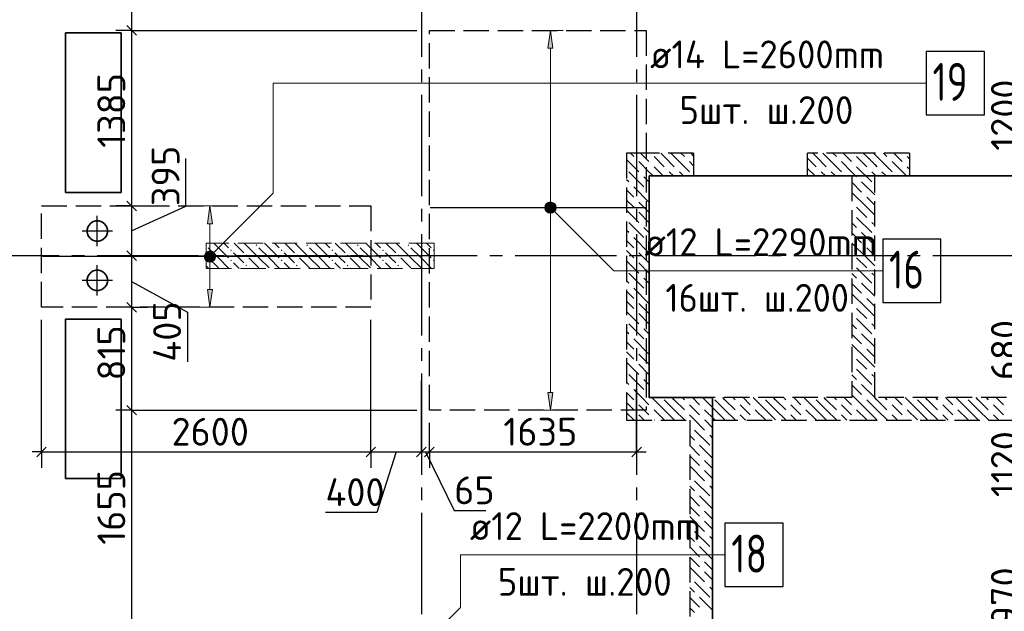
# Model space of a CAD drawing. Header units: millimetres. Extents: x 40580 to 1930067, y -240640 to 81020.
# Tile 272 of 656: x 770600 to 778377, y -196847 to -192174. Entities that reach past the tile are written whole.
import ezdxf

# ---------------------------------------------------------------- set-up
doc = ezdxf.new("R2010")
doc.units = ezdxf.units.MM
for name, pattern in [('______2', [270, 200, -70]), ('______5', [1100, 800, -100, 100, -100]), ('CENTER', [2, 1.25, -0.25, 0.25, -0.25])]:
    doc.linetypes.add(name, pattern=pattern)
for name, color, linetype, lineweight in [('Standard', 7, 'Continuous', 25), ('ДОП Верх по У', 7, 'Continuous', 25), ('ЖБ Перекрытие верхний уровень', 7, 'Continuous', 35), ('ОСИ', 7, 'CENTER', 15), ('Позиционная метка номер позиции', 7, 'Continuous', 13), ('Примечания', 7, 'Continuous', 13)]:
    doc.layers.add(name, color=color, linetype=linetype, lineweight=lineweight)
doc.layers.add('ЖБ Пилон', color=7, linetype='______2', lineweight=13, true_color=0xa0a0a0)
doc.layers.add('ЖБ Стена верхний уровень', color=7, linetype='______2', true_color=0x656565)
doc.styles.add('ISOCPEUR', font='isocpeur.ttf')

msp = doc.modelspace()

# ---------------------------------------------------------------- hatches: boundary and pattern name
at = {"layer": 'ДОП Верх по У', "linetype": 'Continuous', "lineweight": 13, "transparency": 33554687}
for points in [[(774812.2, -192398.6), (774792.2, -192258.6), (774772.2, -192398.6)], [(774760, -193639.8), (774824.5, -193639.8), (774811, -193626.3)], [(774760, -193639.8), (774811, -193626.3), (774773.5, -193626.3)], [(774773.5, -193626.3), (774811, -193626.3), (774792.2, -193621.1)], [(772123.2, -193785.6), (772103.2, -193645.6), (772083.2, -193785.6)], [(774754.7, -193658.6), (774829.7, -193658.6), (774824.5, -193639.8)], [(774754.7, -193658.6), (774824.5, -193639.8), (774760, -193639.8)], [(774760, -193677.3), (774829.7, -193658.6), (774754.7, -193658.6)], [(774760, -193677.3), (774824.5, -193677.3), (774829.7, -193658.6)], [(774773.5, -193690.8), (774824.5, -193677.3), (774760, -193677.3)], [(774773.5, -193690.8), (774811, -193690.8), (774824.5, -193677.3)], [(774811, -193690.8), (774773.5, -193690.8), (774792.2, -193696.1)], [(772071, -194026.8), (772135.5, -194026.8), (772122, -194013.3)], [(772071, -194026.8), (772122, -194013.3), (772084.5, -194013.3)], [(772084.5, -194013.3), (772122, -194013.3), (772103.2, -194008.1)], [(772065.7, -194045.6), (772140.7, -194045.6), (772135.5, -194026.8)], [(772065.7, -194045.6), (772135.5, -194026.8), (772071, -194026.8)], [(772071, -194064.3), (772140.7, -194045.6), (772065.7, -194045.6)], [(772071, -194064.3), (772135.5, -194064.3), (772140.7, -194045.6)], [(772084.5, -194077.8), (772135.5, -194064.3), (772071, -194064.3)], [(772084.5, -194077.8), (772122, -194077.8), (772135.5, -194064.3)], [(772122, -194077.8), (772084.5, -194077.8), (772103.2, -194083.1)]]:
    msp.add_hatch(color=7, dxfattribs=at).paths.add_polyline_path(points)
for points in [[(772123.2, -194305.6), (772103.2, -194445.6), (772083.2, -194305.6)], [(774812.2, -195118.6), (774792.2, -195258.6), (774772.2, -195118.6)]]:
    msp.add_hatch(color=7, dxfattribs=at).paths.add_polyline_path(points, flags=16)
at = {"layer": 'ЖБ Пилон', "linetype": 'Continuous', "lineweight": -3, "transparency": 33554687}
for points in [[(772073.2, -193952), (772076.7, -193955.5), (772073.2, -193958.9)], [(772263.7, -193995.5), (772270.2, -193989), (772276.7, -193995.5), (772270.2, -194002)], [(772463.7, -193955.5), (772470.2, -193949), (772476.7, -193955.5), (772470.2, -193962)], [(772663.7, -193995.5), (772670.2, -193989), (772676.7, -193995.5), (772670.2, -194002)], [(772863.7, -193955.5), (772870.2, -193949), (772876.7, -193955.5), (772870.2, -193962)], [(773063.7, -193995.5), (773070.2, -193989), (773076.7, -193995.5), (773070.2, -194002)], [(773263.7, -193955.5), (773270.2, -193949), (773276.7, -193955.5), (773270.2, -193962)], [(773463.7, -193995.5), (773470.2, -193989), (773476.7, -193995.5), (773470.2, -194002)], [(773663.7, -193955.5), (773670.2, -193949), (773676.7, -193955.5), (773670.2, -193962)], [(773863.7, -193995.5), (773870.2, -193989), (773873.2, -193992), (773873.2, -193998.9), (773870.2, -194002)], [(772263.7, -194075.5), (772270.2, -194069), (772276.7, -194075.5), (772270.2, -194082)], [(772383.7, -194035.5), (772390.2, -194029), (772396.7, -194035.5), (772390.2, -194042)], [(772663.7, -194075.5), (772670.2, -194069), (772676.7, -194075.5), (772670.2, -194082)], [(772783.7, -194035.5), (772790.2, -194029), (772796.7, -194035.5), (772790.2, -194042)], [(773063.7, -194075.5), (773070.2, -194069), (773076.7, -194075.5), (773070.2, -194082)], [(773183.7, -194035.5), (773190.2, -194029), (773196.7, -194035.5), (773190.2, -194042)], [(773463.7, -194075.5), (773470.2, -194069), (773476.7, -194075.5), (773470.2, -194082)], [(773583.7, -194035.5), (773590.2, -194029), (773596.7, -194035.5), (773590.2, -194042)], [(773863.7, -194075.5), (773870.2, -194069), (773873.2, -194072), (773873.2, -194078.9), (773870.2, -194082)], [(772383.7, -194115.5), (772390.2, -194109), (772396.7, -194115.5), (772390.2, -194122)], [(772783.7, -194115.5), (772790.2, -194109), (772796.7, -194115.5), (772790.2, -194122)], [(773183.7, -194115.5), (773190.2, -194109), (773196.7, -194115.5), (773190.2, -194122)], [(773583.7, -194115.5), (773590.2, -194109), (773596.7, -194115.5), (773590.2, -194122)]]:
    msp.add_hatch(color=7, dxfattribs=at).paths.add_polyline_path(points, flags=16)
at = {"layer": 'Позиционная метка номер позиции', "linetype": 'Continuous', "lineweight": 13, "transparency": 33554687}
for points in [[(774749, -193647.1), (774780.8, -193615.3), (774760.4, -193626.8)], [(774780.8, -193615.3), (774749, -193647.1), (774749, -193670)], [(774780.8, -193615.3), (774749, -193670), (774803.7, -193615.3)], [(774803.7, -193615.3), (774749, -193670), (774760.4, -193690.4)], [(774803.7, -193615.3), (774760.4, -193690.4), (774824.1, -193626.8)], [(774824.1, -193626.8), (774760.4, -193690.4), (774780.8, -193701.9)], [(774824.1, -193626.8), (774780.8, -193701.9), (774835.5, -193647.1)], [(774835.5, -193647.1), (774780.8, -193701.9), (774803.7, -193701.9)], [(774835.5, -193647.1), (774803.7, -193701.9), (774835.5, -193670)], [(774835.5, -193670), (774803.7, -193701.9), (774824.1, -193690.4)], [(772060, -194034.1), (772135.1, -194077.4), (772071.4, -194013.8)], [(772071.4, -194013.8), (772146.5, -194057), (772091.8, -194002.3)], [(772071.4, -194013.8), (772135.1, -194077.4), (772146.5, -194057)], [(772091.8, -194002.3), (772146.5, -194057), (772146.5, -194034.1)], [(772091.8, -194002.3), (772146.5, -194034.1), (772114.7, -194002.3)], [(772114.7, -194002.3), (772146.5, -194034.1), (772135.1, -194013.8)], [(772060, -194057), (772114.7, -194088.9), (772060, -194034.1)], [(772060, -194034.1), (772114.7, -194088.9), (772135.1, -194077.4)], [(772091.8, -194088.9), (772060, -194057), (772071.4, -194077.4)], [(772060, -194057), (772091.8, -194088.9), (772114.7, -194088.9)]]:
    msp.add_hatch(color=7, dxfattribs=at).paths.add_polyline_path(points)

# ---------------------------------------------------------------- linework, layer by layer
at = {"layer": 'Standard', "color": 7, "linetype": 'Continuous', "lineweight": -3, "transparency": 33554687}
for p, q in [((771484.3, -191175.6), (771484.3, -192258.6)), ((771484.3, -192258.6), (771484.3, -193645.6)), ((771912.7, -193646.9), (771912.7, -193271.6)), ((771484.3, -193645.6), (771484.3, -194038.6)), ((771484.3, -193842.1), (771912.7, -193646.9)), ((771484.3, -194038.6), (771484.3, -194445.6)), ((771484.3, -194242.1), (771924.6, -194484.9)), ((771484.3, -194445.6), (771484.3, -195258.6)), ((771924.6, -194484.9), (771924.6, -194875.7)), ((771484.3, -195258.6), (771484.3, -196915.6)), ((770773.2, -195588.6), (770698.2, -195588.6)), ((773373.2, -195588.6), (773773.2, -195588.6)), ((773573.2, -195588.6), (773421.9, -196065.8)), ((773773.2, -195588.6), (773836.2, -195588.6)), ((773804.7, -195588.6), (774032.1, -196051.5)), ((773836.2, -195588.6), (775473.2, -195588.6)), ((775473.2, -195588.6), (775548.2, -195588.6)), ((773421.9, -196065.8), (773015.3, -196065.8)), ((774032.1, -196051.5), (774282.3, -196051.5))]:
    msp.add_line(p, q, dxfattribs=at)
at = {"layer": 'Standard', "color": 7, "linetype": 'Continuous', "lineweight": 25, "transparency": 33554687}
for p, q in [((771446.8, -192221.1), (771521.8, -192296.1)), ((771446.8, -193608.1), (771521.8, -193683.1)), ((771446.8, -194001.1), (771521.8, -194076.1)), ((771446.8, -194408.1), (771521.8, -194483.1)), ((771446.8, -195221.1), (771521.8, -195296.1)), ((770735.7, -195626.1), (770810.7, -195551.1)), ((773335.7, -195626.1), (773410.7, -195551.1)), ((773735.7, -195626.1), (773810.7, -195551.1)), ((773798.7, -195626.1), (773873.7, -195551.1)), ((775435.7, -195626.1), (775510.7, -195551.1))]:
    msp.add_line(p, q, dxfattribs=at)
at = {"layer": 'Standard', "color": 251, "linetype": 'Continuous', "lineweight": -3, "true_color": 0x656565, "transparency": 33554687}
for p, q in [((771484.3, -192258.6), (771359.3, -192258.6)), ((771484.3, -192258.6), (771609.3, -192258.6)), ((771484.3, -193645.6), (771359.3, -193645.6)), ((771484.3, -193645.6), (771609.3, -193645.6)), ((771484.3, -193645.6), (771484.3, -193645.6)), ((771484.3, -194038.6), (771359.3, -194038.6)), ((771484.3, -194038.6), (771609.3, -194038.6)), ((771484.3, -194445.6), (771359.3, -194445.6)), ((771484.3, -194445.6), (771609.3, -194445.6)), ((771484.3, -194445.6), (771484.3, -194445.6)), ((770773.2, -195588.6), (770773.2, -194545.6)), ((775473.2, -195588.6), (775473.2, -195088.4)), ((771484.3, -195258.6), (771359.3, -195258.6)), ((771484.3, -195258.6), (771609.3, -195258.6)), ((771484.3, -195258.6), (773736.2, -195258.6)), ((770773.2, -195588.6), (770773.2, -195463.6)), ((773373.2, -195588.6), (773373.2, -195463.6)), ((773773.2, -195588.6), (773773.2, -195463.6)), ((773836.2, -195588.6), (773836.2, -195463.6)), ((775473.2, -195588.6), (775473.2, -195463.6)), ((770773.2, -195588.6), (770773.2, -195713.6)), ((773373.2, -195588.6), (773373.2, -195713.6)), ((773773.2, -195588.6), (773773.2, -195713.6)), ((773836.2, -195588.6), (773836.2, -195713.6)), ((775473.2, -195588.6), (775473.2, -195713.6))]:
    msp.add_line(p, q, dxfattribs=at)
at = {"layer": 'Standard', "color": 8, "linetype": '______5', "lineweight": -3, "transparency": 33554687}
for p, q in [((771213.2, -193963.1), (771213.2, -193724.1)), ((771332.7, -193843.6), (771093.7, -193843.6)), ((771213.2, -194353), (771213.2, -194114)), ((771332.7, -194233.5), (771093.7, -194233.5))]:
    msp.add_line(p, q, dxfattribs=at)
at = {"layer": 'Standard', "color": 251, "linetype": 'Continuous', "lineweight": -3, "true_color": 0x656565, "transparency": 33554687}
for points in [[(771484.3, -192258.6), (771765.3, -192258.6), (771765.3, -192258.6), (771808.4, -192258.6), (771808.4, -192258.6), (773736.2, -192258.6)], [(771484.3, -194038.6), (771860.9, -194038.6), (771860.9, -194038.6), (773502.2, -194038.6)], [(773373.2, -195588.6), (773373.2, -195571.6), (773373.2, -195571.6), (773373.2, -194768.7), (773373.2, -194768.7), (773373.2, -194545.6)], [(773773.2, -195588.6), (773773.2, -195571.6), (773773.2, -195571.6), (773773.2, -195027.8)], [(773836.2, -195588.6), (773836.2, -195571.6), (773836.2, -195571.6), (773836.2, -195358.6)]]:
    msp.add_lwpolyline(points, dxfattribs=at)
at = {"layer": 'Standard', "color": 7, "linetype": 'Continuous', "lineweight": -3, "transparency": 33554687}
msp.add_lwpolyline([(770773.2, -195588.6), (771788.9, -195588.6), (771788.9, -195588.6), (771877.6, -195588.6), (771877.6, -195588.6), (773373.2, -195588.6)], dxfattribs=at)
at = {"layer": 'ДОП Верх по У', "color": 251, "linetype": 'Continuous', "lineweight": 13, "true_color": 0x494949, "transparency": 33554687}
for p, q in [((774792.2, -192258.6), (774692.2, -192258.6)), ((774792.2, -192258.6), (774772.2, -192398.6)), ((774812.2, -192398.6), (774792.2, -192258.6)), ((774792.2, -192258.6), (774892.2, -192258.6)), ((774792.2, -192258.6), (774792.2, -192258.6)), ((774772.2, -192398.6), (774812.2, -192398.6)), ((774792.2, -193628.6), (774792.2, -192398.6)), ((772103.2, -193645.6), (772003.2, -193645.6)), ((772103.2, -193645.6), (772083.2, -193785.6)), ((772123.2, -193785.6), (772103.2, -193645.6)), ((772103.2, -193645.6), (772203.2, -193645.6)), ((772103.2, -193645.6), (772103.2, -193645.6)), ((774754.7, -193658.6), (774754.7, -193658.6)), ((774792.2, -195118.6), (774792.2, -193688.6)), ((774829.7, -193658.6), (774829.7, -193658.6)), ((772083.2, -193785.6), (772123.2, -193785.6)), ((772103.2, -194015.6), (772103.2, -193785.6)), ((772065.7, -194045.6), (772065.7, -194045.6)), ((772103.2, -194305.6), (772103.2, -194075.6)), ((772140.7, -194045.6), (772140.7, -194045.6)), ((772103.2, -194445.6), (772083.2, -194305.6)), ((772083.2, -194305.6), (772123.2, -194305.6)), ((772123.2, -194305.6), (772103.2, -194445.6)), ((772103.2, -194445.6), (772003.2, -194445.6)), ((772103.2, -194445.6), (772203.2, -194445.6)), ((772103.2, -194445.6), (772103.2, -194445.6)), ((774792.2, -195258.6), (774772.2, -195118.6)), ((774772.2, -195118.6), (774812.2, -195118.6)), ((774812.2, -195118.6), (774792.2, -195258.6)), ((774792.2, -195258.6), (774692.2, -195258.6)), ((774792.2, -195258.6), (774892.2, -195258.6)), ((774792.2, -195258.6), (774792.2, -195258.6))]:
    msp.add_line(p, q, dxfattribs=at)
at = {"layer": 'ДОП Верх по У', "color": 7, "linetype": 'Continuous', "lineweight": 13, "transparency": 33554687}
for p, q in [((776373.2, -192675.6), (777759.6, -192675.6)), ((776373.2, -194158.6), (777416.2, -194158.6))]:
    msp.add_line(p, q, dxfattribs=at)
at = {"layer": 'ДОП Верх по У', "color": 7, "linetype": 'Continuous', "lineweight": -3, "transparency": 33554687}
for p, q in [((773842.2, -193658.6), (775542.2, -193658.6)), ((773366.2, -194045.6), (770780.2, -194045.6))]:
    msp.add_line(p, q, dxfattribs=at)
at = {"layer": 'ДОП Верх по У', "color": 7, "linetype": 'Continuous', "lineweight": 25, "transparency": 33554687}
for points in [[(777759.6, -192925.6), (778219.6, -192925.6), (778219.6, -192425.6), (777759.6, -192425.6), (777759.6, -192925.6)], [(777416.2, -194408.6), (777876.2, -194408.6), (777876.2, -193908.6), (777416.2, -193908.6), (777416.2, -194408.6)], [(776170.5, -196651.6), (776630.5, -196651.6), (776630.5, -196151.6), (776170.5, -196151.6), (776170.5, -196651.6)]]:
    msp.add_lwpolyline(points, dxfattribs=at)
at = {"layer": 'ДОП Верх по У', "color": 251, "linetype": 'Continuous', "lineweight": 13, "true_color": 0x494949, "transparency": 33554687}
for centre in [(774792.2, -193658.6), (772103.2, -194045.6)]:
    msp.add_circle(centre, 37.5, dxfattribs=at)
at = {"layer": 'ЖБ Перекрытие верхний уровень', "transparency": 33554687}
for p, q in [((771403.2, -192278.7), (770963.2, -192278.7)), ((770963.2, -192278.7), (770963.2, -193538.7)), ((771403.2, -193538.7), (771403.2, -192278.7)), ((770963.2, -193538.7), (771063.4, -193538.7)), ((771063.4, -193538.7), (771403.2, -193538.7)), ((771176.6, -193771.7), (771156.2, -193786.6)), ((771200.6, -193763.9), (771176.6, -193771.7)), ((771225.9, -193763.9), (771200.6, -193763.9)), ((771249.9, -193771.7), (771225.9, -193763.9)), ((771270.3, -193786.6), (771249.9, -193771.7)), ((771141.4, -193807), (771133.6, -193831)), ((771133.6, -193831), (771133.6, -193856.2)), ((771133.6, -193856.2), (771141.4, -193880.2)), ((771156.2, -193786.6), (771141.4, -193807)), ((771285.1, -193807), (771270.3, -193786.6)), ((771292.9, -193831), (771285.1, -193807)), ((771285.1, -193880.2), (771292.9, -193856.2)), ((771292.9, -193856.2), (771292.9, -193831)), ((771141.4, -193880.2), (771156.2, -193900.6)), ((771156.2, -193900.6), (771176.6, -193915.5)), ((771176.6, -193915.5), (771200.6, -193923.3)), ((771200.6, -193923.3), (771225.9, -193923.3)), ((771225.9, -193923.3), (771249.9, -193915.5)), ((771249.9, -193915.5), (771270.3, -193900.6)), ((771270.3, -193900.6), (771285.1, -193880.2)), ((771176.6, -194161.7), (771156.2, -194176.5)), ((771200.6, -194153.9), (771176.6, -194161.7)), ((771225.9, -194153.9), (771200.6, -194153.9)), ((771249.9, -194161.7), (771225.9, -194153.9)), ((771270.3, -194176.5), (771249.9, -194161.7)), ((771141.4, -194196.9), (771133.6, -194220.9)), ((771133.6, -194220.9), (771133.6, -194246.2)), ((771133.6, -194246.2), (771141.4, -194270.2)), ((771156.2, -194176.5), (771141.4, -194196.9)), ((771285.1, -194196.9), (771270.3, -194176.5)), ((771292.9, -194220.9), (771285.1, -194196.9)), ((771285.1, -194270.2), (771292.9, -194246.2)), ((771292.9, -194246.2), (771292.9, -194220.9)), ((771141.4, -194270.2), (771156.2, -194290.6)), ((771156.2, -194290.6), (771176.6, -194305.4)), ((771176.6, -194305.4), (771200.6, -194313.2)), ((771200.6, -194313.2), (771225.9, -194313.2)), ((771225.9, -194313.2), (771249.9, -194305.4)), ((771249.9, -194305.4), (771270.3, -194290.6)), ((771270.3, -194290.6), (771285.1, -194270.2)), ((771403.2, -194538.5), (770963.2, -194538.5)), ((770963.2, -194538.5), (770963.2, -195798.5)), ((771403.2, -195798.5), (771403.2, -194538.5)), ((776073.2, -195158.6), (775573.2, -195158.6)), ((776073.2, -197868.6), (776073.2, -195158.6)), ((770963.2, -195798.5), (771403.2, -195798.5))]:
    msp.add_line(p, q, dxfattribs=at)
at = {"layer": 'ЖБ Перекрытие верхний уровень', "transparency": 33554687, "extrusion": (0, 0, -1)}
msp.add_lwpolyline([(-780118.2, -195338.6), (-780118.2, -197868.6), (-776073.2, -197868.6), (-776073.2, -195158.6), (-775573.2, -195158.6), (-775573.2, -193408.6), (-780013.2, -193408.6), (-780013.2, -195338.6)], close=True, dxfattribs=at)
at = {"layer": 'ЖБ Пилон', "color": 253, "linetype": '______2', "lineweight": 13, "true_color": 0xa0a0a0, "transparency": 33554687}
for p, q in [((773873.2, -193938.6), (772073.2, -193938.6)), ((772073.2, -193938.6), (772073.2, -194138.6)), ((773873.2, -194138.6), (773873.2, -193938.6)), ((772073.2, -194138.6), (773873.2, -194138.6))]:
    msp.add_line(p, q, dxfattribs=at)
at = {"layer": 'ЖБ Пилон', "color": 9, "linetype": 'Continuous', "lineweight": -3, "true_color": 0xc7c7c7, "transparency": 33554687}
for p, q in [((772170.2, -193975.5), (772133.3, -193938.6)), ((772213.3, -193938.6), (772250.2, -193975.5)), ((772293.3, -193938.6), (772370.2, -194015.5)), ((772490.2, -194055.5), (772373.3, -193938.6)), ((772570.2, -193975.5), (772533.3, -193938.6)), ((772613.3, -193938.6), (772650.2, -193975.5)), ((772693.3, -193938.6), (772770.2, -194015.5)), ((772890.2, -194055.5), (772773.3, -193938.6)), ((772970.2, -193975.5), (772933.3, -193938.6)), ((773013.3, -193938.6), (773050.2, -193975.5)), ((773093.3, -193938.6), (773170.2, -194015.5)), ((773290.2, -194055.5), (773173.3, -193938.6)), ((773370.2, -193975.5), (773333.3, -193938.6)), ((773413.3, -193938.6), (773450.2, -193975.5)), ((773493.3, -193938.6), (773570.2, -194015.5)), ((773690.2, -194055.5), (773573.3, -193938.6)), ((773770.2, -193975.5), (773733.3, -193938.6)), ((773813.3, -193938.6), (773850.2, -193975.5)), ((772090.2, -193975.5), (772170.2, -194055.5)), ((772170.2, -193975.5), (772250.2, -194055.5)), ((772330.2, -194055.5), (772290.2, -194015.5)), ((772490.2, -193975.5), (772570.2, -194055.5)), ((772570.2, -193975.5), (772650.2, -194055.5)), ((772730.2, -194055.5), (772690.2, -194015.5)), ((772890.2, -193975.5), (772970.2, -194055.5)), ((772970.2, -193975.5), (773050.2, -194055.5)), ((773130.2, -194055.5), (773090.2, -194015.5)), ((773290.2, -193975.5), (773370.2, -194055.5)), ((773370.2, -193975.5), (773450.2, -194055.5)), ((773530.2, -194055.5), (773490.2, -194015.5)), ((773690.2, -193975.5), (773770.2, -194055.5)), ((773770.2, -193975.5), (773850.2, -194055.5)), ((772090.2, -194055.5), (772073.2, -194038.5)), ((772090.2, -194055.5), (772170.2, -194135.5)), ((772170.2, -194055.5), (772253.3, -194138.6)), ((772290.2, -194095.5), (772333.3, -194138.6)), ((772370.2, -194095.5), (772330.2, -194055.5)), ((772410.2, -194055.5), (772490.2, -194135.5)), ((772490.2, -194055.5), (772570.2, -194135.5)), ((772570.2, -194055.5), (772653.3, -194138.6)), ((772690.2, -194095.5), (772733.3, -194138.6)), ((772770.2, -194095.5), (772730.2, -194055.5)), ((772810.2, -194055.5), (772890.2, -194135.5)), ((772890.2, -194055.5), (772970.2, -194135.5)), ((772970.2, -194055.5), (773053.3, -194138.6)), ((773090.2, -194095.5), (773133.3, -194138.6)), ((773170.2, -194095.5), (773130.2, -194055.5)), ((773210.2, -194055.5), (773290.2, -194135.5)), ((773290.2, -194055.5), (773370.2, -194135.5)), ((773370.2, -194055.5), (773453.3, -194138.6)), ((773490.2, -194095.5), (773533.3, -194138.6)), ((773570.2, -194095.5), (773530.2, -194055.5)), ((773610.2, -194055.5), (773690.2, -194135.5)), ((773690.2, -194055.5), (773770.2, -194135.5)), ((773770.2, -194055.5), (773853.3, -194138.6)), ((772073.2, -194118.5), (772090.2, -194135.5)), ((772410.2, -194135.5), (772413.3, -194138.6)), ((772810.2, -194135.5), (772813.3, -194138.6)), ((773210.2, -194135.5), (773213.3, -194138.6)), ((773610.2, -194135.5), (773613.3, -194138.6))]:
    msp.add_line(p, q, dxfattribs=at)
at = {"layer": 'ЖБ Стена верхний уровень', "color": 251, "linetype": '______2', "lineweight": -3, "true_color": 0x656565, "transparency": 33554687}
for p, q in [((775573.2, -193228.6), (775393.2, -193228.6)), ((775393.2, -193228.6), (775393.2, -195158.6)), ((775923.2, -193228.6), (775573.2, -193228.6)), ((775923.2, -193228.6), (775923.2, -193408.6)), ((776823.2, -193408.6), (776823.2, -193228.6)), ((777173.2, -193228.6), (776823.2, -193228.6)), ((777353.2, -193228.6), (777173.2, -193228.6)), ((777628.2, -193228.6), (777353.2, -193228.6)), ((777628.2, -193228.6), (777628.2, -193408.6)), ((775573.2, -195158.6), (775573.2, -193408.6)), ((775573.2, -193408.6), (775923.2, -193408.6)), ((776823.2, -193408.6), (777173.2, -193408.6)), ((777173.2, -193408.6), (777173.2, -195158.6)), ((777353.2, -193408.6), (777628.2, -193408.6)), ((777353.2, -195158.6), (777353.2, -193408.6)), ((775393.2, -195158.6), (775393.2, -195338.6)), ((777173.2, -195158.6), (775573.2, -195158.6)), ((780013.2, -195158.6), (777353.2, -195158.6)), ((775393.2, -195338.6), (775893.2, -195338.6)), ((775893.2, -195338.6), (775893.2, -197868.6)), ((776073.2, -195338.6), (777173.2, -195338.6)), ((776073.2, -197868.6), (776073.2, -195338.6)), ((777173.2, -195338.6), (780013.2, -195338.6))]:
    msp.add_line(p, q, dxfattribs=at)
at = {"layer": 'ЖБ Стена верхний уровень', "color": 9, "linetype": 'Continuous', "lineweight": -3, "true_color": 0xc7c7c7, "transparency": 33554687}
for p, q in [((775423.3, -193228.6), (775450.2, -193255.5)), ((775530.2, -193255.5), (775503.3, -193228.6)), ((775690.2, -193255.5), (775663.3, -193228.6)), ((775743.3, -193228.6), (775770.2, -193255.5)), ((775823.3, -193228.6), (775850.2, -193255.5)), ((775923.2, -193248.5), (775903.3, -193228.6)), ((776890.2, -193255.5), (776863.3, -193228.6)), ((776943.3, -193228.6), (776970.2, -193255.5)), ((777023.3, -193228.6), (777050.2, -193255.5)), ((777130.2, -193255.5), (777103.3, -193228.6)), ((777290.2, -193255.5), (777263.3, -193228.6)), ((777343.3, -193228.6), (777353.2, -193238.5)), ((777353.2, -193238.5), (777370.2, -193255.5)), ((777423.3, -193228.6), (777450.2, -193255.5)), ((777530.2, -193255.5), (777503.3, -193228.6)), ((775393.2, -193278.5), (775490.2, -193375.5)), ((775490.2, -193295.5), (775573.2, -193378.5)), ((775570.2, -193295.5), (775530.2, -193255.5)), ((775610.2, -193255.5), (775690.2, -193335.5)), ((775690.2, -193255.5), (775770.2, -193335.5)), ((775770.2, -193255.5), (775890.2, -193375.5)), ((775890.2, -193295.5), (775923.2, -193328.5)), ((776823.2, -193268.5), (776890.2, -193335.5)), ((776890.2, -193255.5), (776970.2, -193335.5)), ((776970.2, -193255.5), (777090.2, -193375.5)), ((777090.2, -193295.5), (777173.2, -193378.5)), ((777170.2, -193295.5), (777130.2, -193255.5)), ((777210.2, -193255.5), (777290.2, -193335.5)), ((777290.2, -193255.5), (777353.2, -193318.5)), ((777370.2, -193255.5), (777490.2, -193375.5)), ((777570.2, -193295.5), (777530.2, -193255.5)), ((777610.2, -193255.5), (777628.2, -193273.5)), ((775410.2, -193375.5), (775530.2, -193495.5)), ((776823.2, -193348.5), (776883.3, -193408.6)), ((776963.3, -193408.6), (776930.2, -193375.5)), ((777010.2, -193375.5), (777043.3, -193408.6)), ((777173.2, -193378.5), (777210.2, -193415.5)), ((777210.2, -193335.5), (777330.2, -193455.5)), ((777353.2, -193398.5), (777330.2, -193375.5)), ((777353.2, -193318.5), (777370.2, -193335.5)), ((777610.2, -193335.5), (777628.2, -193353.5)), ((775410.2, -193455.5), (775393.2, -193438.5)), ((775530.2, -193415.5), (775573.2, -193458.5)), ((777173.2, -193458.5), (777250.2, -193535.5)), ((777353.2, -193558.5), (777250.2, -193455.5)), ((775393.2, -193518.5), (775450.2, -193575.5)), ((775450.2, -193495.5), (775570.2, -193615.5)), ((775573.2, -193538.5), (775570.2, -193535.5)), ((777290.2, -193655.5), (777173.2, -193538.5)), ((775393.2, -193598.5), (775450.2, -193655.5)), ((775530.2, -193655.5), (775490.2, -193615.5)), ((777290.2, -193575.5), (777353.2, -193638.5)), ((775393.2, -193678.5), (775490.2, -193775.5)), ((775490.2, -193695.5), (775573.2, -193778.5)), ((775570.2, -193695.5), (775530.2, -193655.5)), ((777210.2, -193655.5), (777290.2, -193735.5)), ((777290.2, -193655.5), (777353.2, -193718.5)), ((775410.2, -193775.5), (775530.2, -193895.5)), ((777173.2, -193778.5), (777210.2, -193815.5)), ((777210.2, -193735.5), (777330.2, -193855.5)), ((777353.2, -193798.5), (777330.2, -193775.5)), ((775410.2, -193855.5), (775393.2, -193838.5)), ((775530.2, -193815.5), (775573.2, -193858.5)), ((777173.2, -193858.5), (777250.2, -193935.5)), ((777353.2, -193958.5), (777250.2, -193855.5)), ((775393.2, -193918.5), (775450.2, -193975.5)), ((775450.2, -193895.5), (775570.2, -194015.5)), ((775573.2, -193938.5), (775570.2, -193935.5)), ((777290.2, -194055.5), (777173.2, -193938.5)), ((775393.2, -193998.5), (775450.2, -194055.5)), ((775530.2, -194055.5), (775490.2, -194015.5)), ((777290.2, -193975.5), (777353.2, -194038.5)), ((775393.2, -194078.5), (775490.2, -194175.5)), ((775490.2, -194095.5), (775573.2, -194178.5)), ((775570.2, -194095.5), (775530.2, -194055.5)), ((777210.2, -194055.5), (777290.2, -194135.5)), ((777290.2, -194055.5), (777353.2, -194118.5)), ((777210.2, -194135.5), (777330.2, -194255.5)), ((775410.2, -194255.5), (775393.2, -194238.5)), ((775410.2, -194175.5), (775530.2, -194295.5)), ((775530.2, -194215.5), (775573.2, -194258.5)), ((777173.2, -194178.5), (777210.2, -194215.5)), ((777353.2, -194198.5), (777330.2, -194175.5)), ((775393.2, -194318.5), (775450.2, -194375.5)), ((775450.2, -194295.5), (775570.2, -194415.5)), ((777173.2, -194258.5), (777250.2, -194335.5)), ((777353.2, -194358.5), (777250.2, -194255.5)), ((775393.2, -194398.5), (775450.2, -194455.5)), ((775573.2, -194338.5), (775570.2, -194335.5)), ((777290.2, -194455.5), (777173.2, -194338.5)), ((777290.2, -194375.5), (777353.2, -194438.5)), ((775393.2, -194478.5), (775490.2, -194575.5)), ((775530.2, -194455.5), (775490.2, -194415.5)), ((775570.2, -194495.5), (775530.2, -194455.5)), ((777210.2, -194455.5), (777290.2, -194535.5)), ((777290.2, -194455.5), (777353.2, -194518.5)), ((775490.2, -194495.5), (775573.2, -194578.5)), ((777210.2, -194535.5), (777330.2, -194655.5)), ((775410.2, -194655.5), (775393.2, -194638.5)), ((775410.2, -194575.5), (775530.2, -194695.5)), ((775530.2, -194615.5), (775573.2, -194658.5)), ((777173.2, -194578.5), (777210.2, -194615.5)), ((777353.2, -194598.5), (777330.2, -194575.5)), ((775450.2, -194695.5), (775570.2, -194815.5)), ((777173.2, -194658.5), (777250.2, -194735.5)), ((777353.2, -194758.5), (777250.2, -194655.5)), ((775393.2, -194718.5), (775450.2, -194775.5)), ((775573.2, -194738.5), (775570.2, -194735.5)), ((777290.2, -194855.5), (777173.2, -194738.5)), ((777290.2, -194775.5), (777353.2, -194838.5)), ((775393.2, -194798.5), (775450.2, -194855.5)), ((775530.2, -194855.5), (775490.2, -194815.5)), ((775570.2, -194895.5), (775530.2, -194855.5)), ((777210.2, -194855.5), (777290.2, -194935.5)), ((777290.2, -194855.5), (777353.2, -194918.5)), ((775393.2, -194878.5), (775490.2, -194975.5)), ((775490.2, -194895.5), (775573.2, -194978.5)), ((777210.2, -194935.5), (777330.2, -195055.5)), ((775410.2, -194975.5), (775530.2, -195095.5)), ((775530.2, -195015.5), (775573.2, -195058.5)), ((777173.2, -194978.5), (777210.2, -195015.5)), ((777353.2, -194998.5), (777330.2, -194975.5)), ((775410.2, -195055.5), (775393.2, -195038.5)), ((775450.2, -195095.5), (775513.3, -195158.6)), ((777173.2, -195058.5), (777250.2, -195135.5)), ((777353.2, -195158.5), (777250.2, -195055.5)), ((775393.2, -195118.5), (775433.3, -195158.6)), ((775433.3, -195158.6), (775450.2, -195175.5)), ((775513.3, -195158.6), (775570.2, -195215.5)), ((775573.2, -195138.5), (775570.2, -195135.5)), ((775690.2, -195255.5), (775593.3, -195158.6)), ((775690.2, -195175.5), (775770.2, -195255.5)), ((775770.2, -195175.5), (775753.3, -195158.6)), ((775770.2, -195175.5), (775850.2, -195255.5)), ((775833.3, -195158.6), (775850.2, -195175.5)), ((775913.3, -195158.6), (775970.2, -195215.5)), ((776090.2, -195255.5), (775993.3, -195158.6)), ((776090.2, -195175.5), (776170.2, -195255.5)), ((776170.2, -195175.5), (776153.3, -195158.6)), ((776170.2, -195175.5), (776250.2, -195255.5)), ((776233.3, -195158.6), (776250.2, -195175.5)), ((776313.3, -195158.6), (776370.2, -195215.5)), ((776490.2, -195255.5), (776393.3, -195158.6)), ((776490.2, -195175.5), (776570.2, -195255.5)), ((776570.2, -195175.5), (776553.3, -195158.6)), ((776570.2, -195175.5), (776650.2, -195255.5)), ((776633.3, -195158.6), (776650.2, -195175.5)), ((776713.3, -195158.6), (776770.2, -195215.5)), ((776890.2, -195255.5), (776793.3, -195158.6)), ((776890.2, -195175.5), (776970.2, -195255.5)), ((776970.2, -195175.5), (776953.3, -195158.6)), ((776970.2, -195175.5), (777050.2, -195255.5)), ((777033.3, -195158.6), (777050.2, -195175.5)), ((777113.3, -195158.6), (777170.2, -195215.5)), ((777193.3, -195158.6), (777173.2, -195138.5)), ((777290.2, -195255.5), (777193.3, -195158.6)), ((777290.2, -195175.5), (777370.2, -195255.5)), ((777370.2, -195175.5), (777353.3, -195158.6)), ((777370.2, -195175.5), (777450.2, -195255.5)), ((777433.3, -195158.6), (777450.2, -195175.5)), ((777513.3, -195158.6), (777570.2, -195215.5)), ((777690.2, -195255.5), (777593.3, -195158.6)), ((777690.2, -195175.5), (777770.2, -195255.5)), ((777770.2, -195175.5), (777753.3, -195158.6)), ((777770.2, -195175.5), (777850.2, -195255.5)), ((777833.3, -195158.6), (777850.2, -195175.5)), ((777913.3, -195158.6), (777970.2, -195215.5)), ((778090.2, -195255.5), (777993.3, -195158.6)), ((778090.2, -195175.5), (778170.2, -195255.5)), ((778170.2, -195175.5), (778153.3, -195158.6)), ((778170.2, -195175.5), (778250.2, -195255.5)), ((778233.3, -195158.6), (778250.2, -195175.5)), ((778313.3, -195158.6), (778370.2, -195215.5)), ((775393.2, -195198.5), (775450.2, -195255.5)), ((775530.2, -195255.5), (775490.2, -195215.5)), ((775570.2, -195295.5), (775530.2, -195255.5)), ((775610.2, -195255.5), (775690.2, -195335.5)), ((775690.2, -195255.5), (775770.2, -195335.5)), ((775770.2, -195255.5), (775853.3, -195338.6)), ((775930.2, -195255.5), (775890.2, -195215.5)), ((775970.2, -195295.5), (775930.2, -195255.5)), ((776010.2, -195255.5), (776090.2, -195335.5)), ((776090.2, -195255.5), (776170.2, -195335.5)), ((776170.2, -195255.5), (776253.3, -195338.6)), ((776330.2, -195255.5), (776290.2, -195215.5)), ((776370.2, -195295.5), (776330.2, -195255.5)), ((776410.2, -195255.5), (776490.2, -195335.5)), ((776490.2, -195255.5), (776570.2, -195335.5)), ((776570.2, -195255.5), (776653.3, -195338.6)), ((776730.2, -195255.5), (776690.2, -195215.5)), ((776770.2, -195295.5), (776730.2, -195255.5)), ((776810.2, -195255.5), (776890.2, -195335.5)), ((776890.2, -195255.5), (776970.2, -195335.5)), ((776970.2, -195255.5), (777053.3, -195338.6)), ((777130.2, -195255.5), (777090.2, -195215.5)), ((777170.2, -195295.5), (777130.2, -195255.5)), ((777210.2, -195255.5), (777290.2, -195335.5)), ((777290.2, -195255.5), (777370.2, -195335.5)), ((777370.2, -195255.5), (777453.3, -195338.6)), ((777530.2, -195255.5), (777490.2, -195215.5)), ((777570.2, -195295.5), (777530.2, -195255.5)), ((777610.2, -195255.5), (777690.2, -195335.5)), ((777690.2, -195255.5), (777770.2, -195335.5)), ((777770.2, -195255.5), (777853.3, -195338.6)), ((777930.2, -195255.5), (777890.2, -195215.5)), ((777970.2, -195295.5), (777930.2, -195255.5)), ((778010.2, -195255.5), (778090.2, -195335.5)), ((778090.2, -195255.5), (778170.2, -195335.5)), ((778170.2, -195255.5), (778253.3, -195338.6)), ((778330.2, -195255.5), (778290.2, -195215.5)), ((778370.2, -195295.5), (778330.2, -195255.5)), ((775393.2, -195278.5), (775453.3, -195338.6)), ((775490.2, -195295.5), (775533.3, -195338.6)), ((775610.2, -195335.5), (775613.3, -195338.6)), ((775890.2, -195295.5), (775933.3, -195338.6)), ((775933.3, -195338.6), (776010.2, -195415.5)), ((776010.2, -195335.5), (776013.3, -195338.6)), ((776013.3, -195338.6), (776073.2, -195398.5)), ((776290.2, -195295.5), (776333.3, -195338.6)), ((776410.2, -195335.5), (776413.3, -195338.6)), ((776690.2, -195295.5), (776733.3, -195338.6)), ((776810.2, -195335.5), (776813.3, -195338.6)), ((777090.2, -195295.5), (777133.3, -195338.6)), ((777210.2, -195335.5), (777213.3, -195338.6)), ((777490.2, -195295.5), (777533.3, -195338.6)), ((777610.2, -195335.5), (777613.3, -195338.6)), ((777890.2, -195295.5), (777933.3, -195338.6)), ((778010.2, -195335.5), (778013.3, -195338.6)), ((778290.2, -195295.5), (778333.3, -195338.6)), ((775930.2, -195415.5), (776050.2, -195535.5)), ((775893.2, -195458.5), (775930.2, -195495.5)), ((776073.2, -195478.5), (776050.2, -195455.5)), ((775893.2, -195538.5), (775970.2, -195615.5)), ((776073.2, -195638.5), (775970.2, -195535.5)), ((775930.2, -195655.5), (775893.2, -195618.5)), ((775893.2, -195698.5), (776010.2, -195815.5)), ((775970.2, -195695.5), (775930.2, -195655.5)), ((776010.2, -195655.5), (776073.2, -195718.5)), ((776010.2, -195735.5), (776073.2, -195798.5)), ((775893.2, -195858.5), (775930.2, -195895.5)), ((775930.2, -195815.5), (776050.2, -195935.5)), ((776073.2, -195878.5), (776050.2, -195855.5)), ((775893.2, -195938.5), (775970.2, -196015.5)), ((776073.2, -196038.5), (775970.2, -195935.5)), ((775930.2, -196055.5), (775893.2, -196018.5)), ((775893.2, -196098.5), (776010.2, -196215.5)), ((775970.2, -196095.5), (775930.2, -196055.5)), ((776010.2, -196055.5), (776073.2, -196118.5)), ((776010.2, -196135.5), (776073.2, -196198.5)), ((775893.2, -196258.5), (775930.2, -196295.5)), ((775930.2, -196215.5), (776050.2, -196335.5)), ((776073.2, -196278.5), (776050.2, -196255.5)), ((775893.2, -196338.5), (775970.2, -196415.5)), ((776073.2, -196438.5), (775970.2, -196335.5)), ((775930.2, -196455.5), (775893.2, -196418.5)), ((775893.2, -196498.5), (776010.2, -196615.5)), ((775970.2, -196495.5), (775930.2, -196455.5)), ((776010.2, -196455.5), (776073.2, -196518.5)), ((776010.2, -196535.5), (776073.2, -196598.5)), ((775893.2, -196658.5), (775930.2, -196695.5)), ((775930.2, -196615.5), (776050.2, -196735.5)), ((776073.2, -196678.5), (776050.2, -196655.5)), ((775893.2, -196738.5), (775970.2, -196815.5)), ((776073.2, -196838.5), (775970.2, -196735.5)), ((775930.2, -196855.5), (775893.2, -196818.5))]:
    msp.add_line(p, q, dxfattribs=at)
for points in [[(777490.2, -193295.5), (777603.3, -193408.6), (777603.3, -193408.6)], [(775573.2, -193378.5), (775603.3, -193408.6), (775603.3, -193408.6)], [(775610.2, -193335.5), (775683.3, -193408.6), (775683.3, -193408.6)], [(775763.3, -193408.6), (775763.3, -193408.6), (775730.2, -193375.5)], [(775810.2, -193375.5), (775843.3, -193408.6), (775843.3, -193408.6)], [(777410.2, -193375.5), (777443.3, -193408.6), (777443.3, -193408.6)], [(777363.3, -193408.6), (777363.3, -193408.6), (777353.2, -193398.5)]]:
    msp.add_lwpolyline(points, dxfattribs=at)
at = {"layer": 'ОСИ', "color": 8, "linetype": '______5', "lineweight": -3, "transparency": 33554687}
for p, q in [((773773.2, -182868.6), (773773.2, -233188.6)), ((775473.2, -182868.6), (775473.2, -233188.6)), ((781913.2, -194038.6), (762749.2, -194038.6))]:
    msp.add_line(p, q, dxfattribs=at)
at = {"layer": 'Позиционная метка номер позиции', "color": 7, "linetype": 'Continuous', "lineweight": 13, "transparency": 33554687}
for p, q in [((774760.4, -193626.8), (774760.4, -193626.8)), ((774824.1, -193626.8), (774824.1, -193626.8)), ((774760.4, -193690.4), (774760.4, -193690.4)), ((774824.1, -193690.4), (774824.1, -193690.4)), ((772071.4, -194013.8), (772071.4, -194013.8)), ((772135.1, -194013.8), (772135.1, -194013.8)), ((772071.4, -194077.4), (772071.4, -194077.4)), ((772135.1, -194077.4), (772135.1, -194077.4))]:
    msp.add_line(p, q, dxfattribs=at)
for points in [[(772103.2, -194045.6), (772603.2, -193545.6), (772603.2, -192675.6), (777759.6, -192675.6)], [(774792.2, -193658.6), (775292.2, -194158.6), (777416.2, -194158.6)], [(773580.8, -197315.6), (774080.8, -196815.6), (774080.8, -196401.6), (776170.5, -196401.6)]]:
    msp.add_lwpolyline(points, dxfattribs=at)
for centre in [(774792.2, -193658.6), (772103.2, -194045.6)]:
    msp.add_circle(centre, 45, dxfattribs=at)
at = {"layer": 'Примечания', "color": 7, "linetype": '______2', "lineweight": -3, "transparency": 33554687}
for p, q in [((773836.2, -192258.6), (775548.2, -192258.6)), ((773836.2, -195258.6), (773836.2, -192258.6)), ((775548.2, -192258.6), (775548.2, -195258.6)), ((770773.2, -193645.6), (773373.2, -193645.6)), ((770773.2, -194445.6), (770773.2, -193645.6)), ((773373.2, -193645.6), (773373.2, -194445.6)), ((773373.2, -194445.6), (770773.2, -194445.6)), ((775548.2, -195258.6), (773836.2, -195258.6))]:
    msp.add_line(p, q, dxfattribs=at)

# ---------------------------------------------------------------- texts
at = {"layer": 'Standard', "color": 7, "linetype": 'Continuous', "lineweight": 25, "transparency": 33554687, "char_height": 220, "attachment_point": 7, "rotation": 90, "style": 'ISOCPEUR'}
for s, insert, width in [('1385', (771434.2, -193186.6), 594.589), ('1200', (778491.6, -193208.8), 625.735), ('395', (771862.7, -193646.9), 500.814), ('405', (771874.5, -194875.7), 516.384), ('815', (771434.2, -195024), 469.509), ('680', (778491.7, -195021.9), 531.967), ('1120', (778491.6, -195945.4), 578.86), ('1655', (771434.2, -196321.6), 594.589), ('970', (778491.7, -196966.9), 531.96)]:
    msp.add_mtext(s, dxfattribs=dict(at, insert=insert, width=width))
at = {"layer": 'Standard', "color": 7, "linetype": 'Continuous', "lineweight": 25, "transparency": 33554687, "char_height": 220, "attachment_point": 7, "style": 'ISOCPEUR'}
for s, insert, width in [('2600', (771799.6, -195538.6), 672.622), ('1635', (774420.2, -195538.5), 594.589), ('400', (773015.3, -196015.8), 531.967), ('65', (774032.1, -196001.5), 375.735)]:
    msp.add_mtext(s, dxfattribs=dict(at, insert=insert, width=width))
at = {"layer": 'ДОП Верх по У', "color": 7, "linetype": 'Continuous', "lineweight": 13, "transparency": 33554687, "attachment_point": 7, "style": 'ISOCPEUR'}
for s, insert, char_height, width in [('\\W0.96;ø14 L=2600mm ', (775579.6, -192558.2), 220, 2173.901), ('\\W0.75;19', (777809.6, -192815.6), 300, 472.649), ('\\W0.97;5шт. ш.200 ', (775810.6, -192998.2), 220, 1713.197), ('\\W0.96;ø12 L=2290mm ', (775535.1, -194041.2), 220, 2152.025), ('\\W0.75;16', (777466.2, -194298.6), 300, 472.649), ('\\W0.95;16шт. ш.200 ', (775700.1, -194481.2), 220, 1820.767), ('\\W0.96;ø12 L=2200mm ', (774155.8, -196284.2), 220, 2152.025), ('\\W0.75;18', (776220.5, -196541.6), 300, 472.649), ('\\W0.97;5шт. ш.200 ', (774375.8, -196724.2), 220, 1713.197)]:
    msp.add_mtext(s, dxfattribs=dict(at, insert=insert, char_height=char_height, width=width))

doc.saveas('drawing.dxf')
